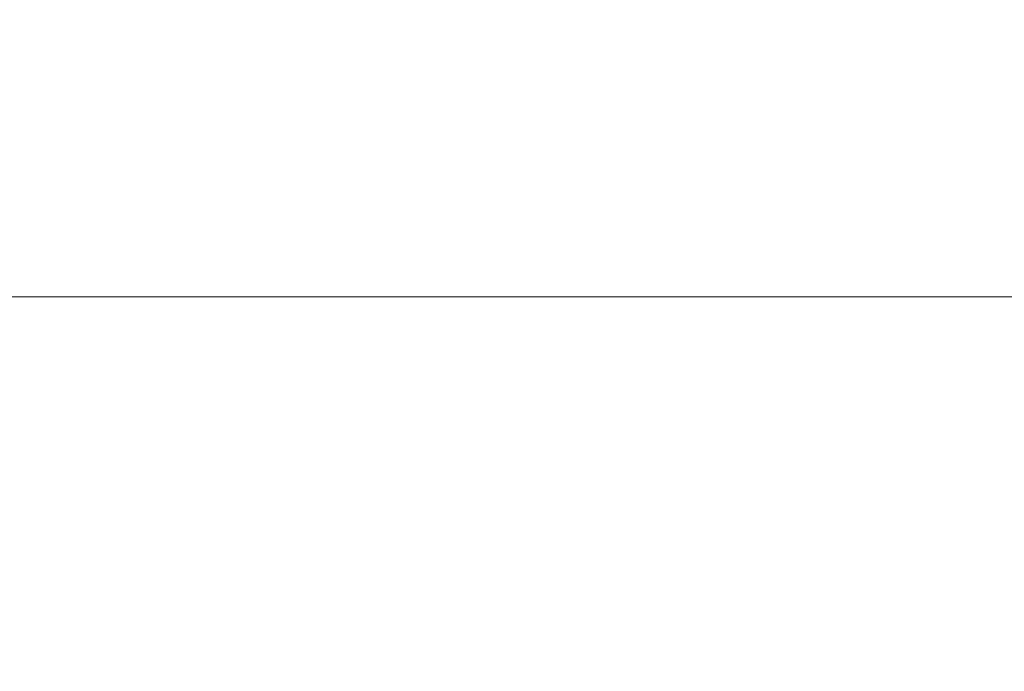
# Model space of a CAD drawing. Header units: inches. Extents: x 1 to 109, y 1 to 85.
# Tile 642 of 1056: x 88.32121 to 88.32272, y 24.49648 to 24.49748. Entities that reach past the tile are written whole.
import ezdxf

# ---------------------------------------------------------------- set-up
doc = ezdxf.new("R2010")
doc.units = ezdxf.units.IN
doc.header["$MEASUREMENT"] = 0

msp = doc.modelspace()

# ---------------------------------------------------------------- linework, layer by layer
at = {"color": 7, "linetype": 'Continuous', "lineweight": 15, "ltscale": 5}
msp.add_line((88.2334764, 24.4970541), (88.3238241, 24.4970541), dxfattribs=at)
for points, knots in [([(88.3241809, 24.4341884), (88.3240913, 24.4360523), (88.3239108, 24.4398112), (88.3236252, 24.4454627), (88.323328, 24.451134), (88.3230201, 24.4567788), (88.3227041, 24.4623489), (88.3223884, 24.4676916), (88.3220759, 24.4727715), (88.321769, 24.4775614), (88.321464, 24.4821258), (88.321163, 24.486433), (88.3208624, 24.4905357), (88.3205646, 24.4943903), (88.3202725, 24.497955), (88.3199926, 24.501144), (88.3197272, 24.5039782), (88.3194495, 24.5064731), (88.3191647, 24.5085857), (88.3188745, 24.510314), (88.3185813, 24.5116582), (88.3182815, 24.5126327), (88.3179771, 24.5132232), (88.3176643, 24.513425), (88.3173453, 24.5132068), (88.3170228, 24.512543), (88.3167058, 24.5114491), (88.3163966, 24.5099428), (88.3160976, 24.5080482), (88.315816, 24.5058364), (88.3155528, 24.5033537), (88.3153014, 24.5006182), (88.3150356, 24.4975625), (88.3147593, 24.4941712), (88.3144668, 24.4903796), (88.3141598, 24.486184), (88.3138401, 24.4815898), (88.3135162, 24.4767104), (88.3131907, 24.4715845), (88.3128663, 24.4662549), (88.3125519, 24.4608713), (88.3122496, 24.4554893), (88.3119611, 24.4501583), (88.3116825, 24.4448109), (88.3114144, 24.4394859), (88.3112444, 24.435945), (88.3111601, 24.4341884)], [0, 0, 0, 0, 0.0224789, 0.0453313, 0.0685062, 0.0919475, 0.1155952, 0.1393856, 0.1618887, 0.1844038, 0.2068744, 0.2292447, 0.2514602, 0.2747945, 0.2978377, 0.320536, 0.3429176, 0.3655625, 0.3885596, 0.4105181, 0.432694, 0.4550359, 0.4774899, 0.5000003, 0.523873, 0.5476785, 0.5713505, 0.5948251, 0.6180416, 0.6409433, 0.662202, 0.6833271, 0.7047784, 0.7265313, 0.74854, 0.7721069, 0.7958441, 0.8196866, 0.8435676, 0.8674198, 0.891176, 0.9134288, 0.9354857, 0.9572967, 0.9788157, 1, 1, 1, 1]), ([(88.3279523, 24.4959986), (88.3263063, 24.4988307), (88.3230127, 24.5044977), (88.3197238, 24.5101679), (88.3180785, 24.5130044)], [0, 0, 0, 0, 0.499754, 1, 1, 1, 1])]:
    msp.add_open_spline(points, degree=3, knots=knots, dxfattribs=at)

doc.saveas('drawing.dxf')
